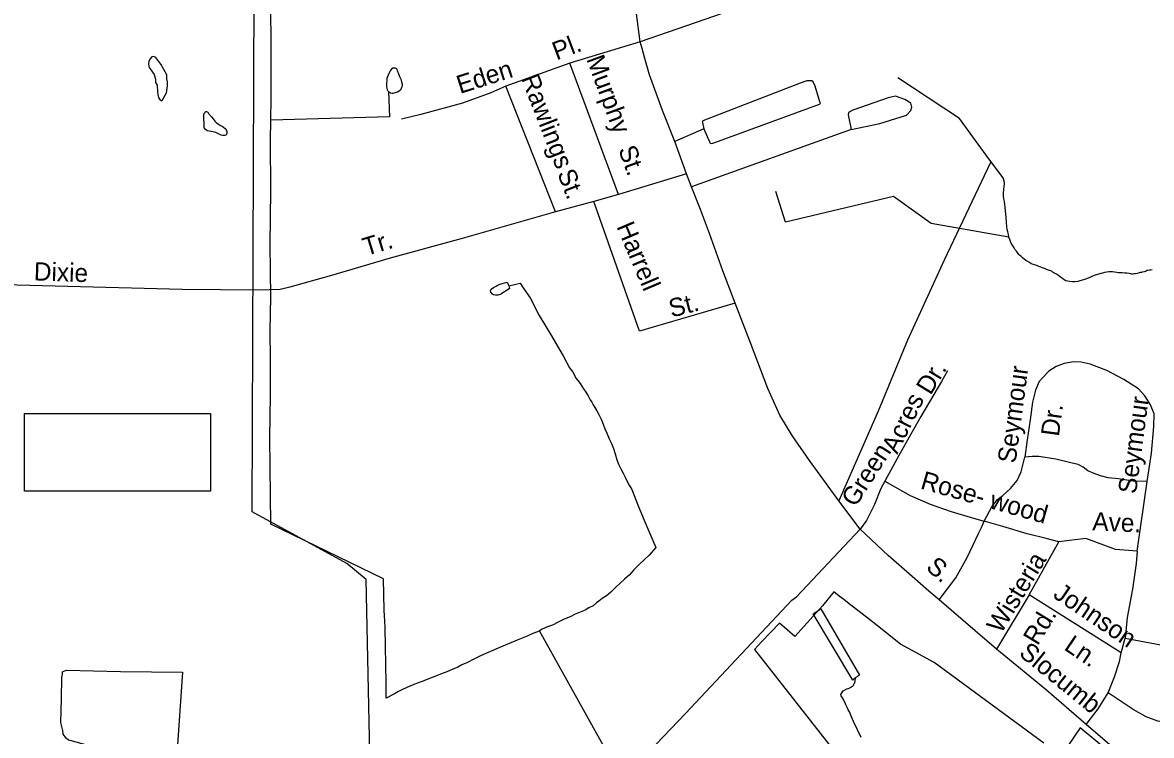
# Model space of a CAD drawing. Extents: x 2260773 to 2342389, y 552869 to 618546.
# Drawn here: x 2297350 to 2303231, y 584259 to 587973 of the extents above; entities that cross this region are included whole.
import ezdxf

# ---------------------------------------------------------------- set-up
doc = ezdxf.new("R2010")
doc.units = 0
for name, color, linetype in [('Exist Boundary Political City Limit New', 7, 'Continuous'), ('Exist Cultural Warehouse Building Footprint', 7, 'Continuous'), ('Exist Hydrographic Misc Water Feature', 7, 'Continuous'), ('Exist Road Non-System Type 51', 7, 'Continuous'), ('Exist Road Non-System Type 51 Label', 7, 'Continuous'), ('Map Preparation Boundary City Limit Buffer Line', 7, 'Continuous')]:
    doc.layers.add(name, color=color, linetype=linetype)

msp = doc.modelspace()

# ---------------------------------------------------------------- linework, layer by layer
at = {"layer": 'Exist Boundary Political City Limit New'}
for points in [[(2302669.8, 584219.9), (2302098.8, 584640.2), (2301923.2, 584735.2), (2301803.8, 584829.8), (2301745.8, 584875.6), (2301740, 584880.1), (2301657.2, 584944.3), (2301628.2, 584967.1), (2301605, 584985.2), (2301576.2, 585007.7), (2301518.2, 584934.8), (2301373.2, 584775.2), (2301293.5, 584844.2), (2301201.8, 584748.1), (2301163.2, 584707.8), (2301720, 583997.3)], [(2303044.5, 584145.4), (2302859.5, 584299.7), (2302765, 584157.9)]]:
    msp.add_lwpolyline(points, dxfattribs=at)
at = {"layer": 'Exist Cultural Warehouse Building Footprint'}
for p, q in [((2297360.4, 585935.9), (2298328.2, 585935.9)), ((2297360.4, 585532.3), (2297360.4, 585935.9)), ((2298328.2, 585935.9), (2298328.2, 585532.3)), ((2298328.2, 585532.3), (2297360.4, 585532.3))]:
    msp.add_line(p, q, dxfattribs=at)
at = {"layer": 'Exist Hydrographic Misc Water Feature'}
for points in [[(2300378, 581478.6), (2300327, 581578.3), (2300217.1, 581685.4), (2299980, 582033.6), (2299716.9, 582538.1), (2299529.9, 582852.1), (2299394, 583125.6), (2299225, 583364.8), (2299171.9, 583589.1), (2299139.9, 585071.1), (2299039, 585155.5), (2298545.1, 585424.4), (2298557, 588122.2), (2298582, 588923.9), (2299155.9, 588970), (2299631, 588982.7)], [(2298642.7, 587465.6), (2298645.1, 587579.6), (2298643.3, 588334.9), (2298645.1, 588902.8)], [(2298050.7, 587647.1), (2298053.1, 587613.1), (2298055, 587599), (2298057, 587583.4), (2298063, 587573.5), (2298069.1, 587569.4), (2298071.4, 587565.4), (2298079.4, 587571.5), (2298098.9, 587607.9), (2298104.6, 587643.9), (2298104.4, 587663.8), (2298101.9, 587679.6), (2298101.7, 587701.5), (2298069.3, 587757.1), (2298049.5, 587785.2), (2298043.1, 587791), (2298036.9, 587794.8), (2298031.4, 587796.9), (2298023.4, 587794.8), (2298013.4, 587782.9), (2298007.4, 587770.8), (2298005.6, 587756.5), (2298007.6, 587746.5), (2298009.9, 587738.9), (2298014, 587732.6), (2298034.5, 587703.1), (2298042.5, 587679.2), (2298042.3, 587661), (2298050.7, 587647.1)], [(2299256.4, 587614), (2299266.4, 587608), (2299274.8, 587606.4), (2299280.6, 587606.3), (2299290.8, 587608.4), (2299296.6, 587610.4), (2299302.5, 587612.3), (2299316.7, 587620.4), (2299322.4, 587626.8), (2299326.1, 587636.8), (2299328.4, 587644.6), (2299328.4, 587652.7), (2299325.7, 587662.8), (2299324.1, 587672.8), (2299315.7, 587690.7), (2299307.5, 587710.5), (2299305.4, 587716.5), (2299303.3, 587722.5), (2299301.5, 587728.5), (2299299, 587732.5), (2299293.3, 587736.2), (2299285.3, 587736.2), (2299279.4, 587736.3), (2299271.2, 587730.2), (2299265.6, 587722.1), (2299261.5, 587715.8), (2299253.7, 587700), (2299247.8, 587681.8), (2299245.9, 587648), (2299245.9, 587637.9), (2299246.8, 587631.7), (2299248.4, 587623.8), (2299250.7, 587619.8), (2299256.4, 587614)], [(2302489, 586855.1), (2302486.8, 586869.3), (2302482.7, 586883.3), (2302480.4, 586895.4), (2302478.6, 586909), (2302476.1, 586932.9), (2302473.9, 586957.2), (2302469.6, 587011), (2302467.3, 587025.1), (2302465.3, 587040.8), (2302462.8, 587054.9), (2302460.3, 587070.7), (2302460.3, 587080.9), (2302462.6, 587106.9), (2302464.2, 587116.8), (2302466.1, 587132.8), (2302465.7, 587140.9), (2302459.5, 587164.9), (2302384.5, 587263.8), (2302230.5, 587474), (2301910.6, 587684.8)], [(2299256.4, 587614), (2299262.1, 587482.2), (2298642.7, 587465.6)], [(2298358.7, 587452.3), (2298371, 587444.4), (2298381, 587436.4), (2298389, 587432.8), (2298396.8, 587428.7), (2298405.4, 587421), (2298411.2, 587414.9), (2298413.4, 587405.2), (2298413.4, 587401.1), (2298413.2, 587397.1), (2298409.5, 587387.1), (2298403.6, 587384.8), (2298393.3, 587384.7), (2298383.5, 587386.6), (2298367.7, 587396.2), (2298357.2, 587400.2), (2298333.2, 587406.3), (2298321.6, 587408), (2298311.3, 587410), (2298301.1, 587417.6), (2298295.1, 587425.8), (2298295.1, 587437.6), (2298295.1, 587455.5), (2298294.7, 587465.7), (2298294.7, 587475.8), (2298294.5, 587485.5), (2298294.5, 587497.7), (2298298.4, 587503.6), (2298302.3, 587509.5), (2298308.4, 587509.8), (2298314.2, 587506.1), (2298318.5, 587499.7), (2298334.3, 587482), (2298342.9, 587472.2), (2298350.7, 587460.4), (2298358.7, 587452.3)], [(2299244.7, 584453.5), (2299243.7, 584531.5), (2299239, 584819.3), (2299236.3, 584855.4), (2299233.8, 584911.3), (2299229.9, 585074.9), (2298643.5, 585360.7), (2298638.4, 585808.4), (2298642.1, 586032.1), (2298642.1, 586220.3), (2298640.2, 586368.2), (2298642.3, 586543.8), (2298639.4, 586815.5), (2298642.7, 587097.7), (2298641.6, 587359.4), (2298642.7, 587465.6)], [(2302489, 586855.1), (2302084.1, 586927), (2301887.2, 587066.6), (2301324.8, 586932.7), (2301275.1, 587093.9)], [(2303234.4, 586685.3), (2303228, 586683.4), (2303220.5, 586683.4), (2303212.5, 586681.3), (2303208.6, 586681.1), (2303204.5, 586678.9), (2303198.5, 586676.9), (2303192.8, 586675), (2303182.5, 586672.8), (2303178.8, 586671), (2303172.5, 586670.7), (2303166.5, 586668.8), (2303158.5, 586666.7), (2303148.5, 586664.6), (2303142.5, 586664.3), (2303135, 586662.2), (2303129, 586662.3), (2303124.5, 586664.2), (2303114.7, 586666), (2303102.8, 586667.9), (2303092.5, 586667.7), (2303078.4, 586669.9), (2303070.8, 586669.8), (2303060.5, 586669.7), (2303050.5, 586671.2), (2303038.6, 586673.4), (2303028.7, 586675.3), (2303018.5, 586675.2), (2303008.6, 586675.1), (2302998.6, 586673), (2302986.3, 586670.8), (2302977.1, 586668.5), (2302966.8, 586666.4), (2302932.8, 586656.1), (2302921.3, 586650.2), (2302906.9, 586643.8), (2302883.1, 586635.6), (2302865.5, 586629.4), (2302857.5, 586627.3), (2302847.5, 586625.2), (2302831.3, 586623.2), (2302819.4, 586622.9), (2302803.6, 586624.9), (2302795.4, 586626.5), (2302785.3, 586628.4), (2302777.1, 586632.5), (2302767.1, 586640.5), (2302756.8, 586646.1), (2302747.2, 586656.1), (2302736.7, 586662.1), (2302732.6, 586664), (2302718.7, 586671.7), (2302714.8, 586676), (2302706.8, 586679.6), (2302700.9, 586681.7), (2302684.7, 586687.4), (2302674.8, 586691.3), (2302664.4, 586695.3), (2302658.6, 586697), (2302654.5, 586699.2), (2302644.5, 586703.2), (2302640.6, 586705), (2302634.4, 586707.1), (2302622.3, 586711), (2302616.8, 586712.7), (2302604.1, 586716.6), (2302596.3, 586722.6), (2302584.4, 586730.5), (2302576.6, 586734.5), (2302558.3, 586750.2), (2302552.2, 586754), (2302544.2, 586762.1), (2302540.1, 586765.9), (2302527.8, 586781.6), (2302521.6, 586789.8), (2302515.5, 586799.6), (2302499.3, 586827.2), (2302495, 586837.2), (2302493.1, 586843.2), (2302489, 586855.1)], [(2299883.2, 586601.5), (2299887.1, 586587.5), (2299873.6, 586579.4), (2299851.7, 586564.9), (2299845.7, 586560.9), (2299837.9, 586556.8), (2299831.6, 586554.9), (2299825.8, 586552.6), (2299819.9, 586552.7), (2299813.9, 586552.8), (2299803.5, 586554.3), (2299797.7, 586558.4), (2299789.7, 586568.1), (2299787.5, 586576.1), (2299791.6, 586584.5), (2299803.5, 586592.4), (2299817.2, 586600.5), (2299827.1, 586606.7), (2299838.7, 586610.6), (2299849, 586613.2), (2299861.1, 586617), (2299869.1, 586619), (2299875, 586621.4), (2299883.2, 586601.5)], [(2299883.2, 586601.5), (2299942.9, 586616), (2299961.4, 586586.1), (2299993.8, 586538.6), (2300040.7, 586447.2), (2300099.8, 586349.9), (2300167, 586236.4), (2300199.4, 586175.1), (2300214, 586155.1), (2300224, 586139.4), (2300232, 586121.1), (2300242.5, 586109.4), (2300254.6, 586093.4), (2300264.2, 586079.8), (2300273, 586065.9), (2300284.9, 586047.9), (2300297, 586028.2), (2300307.1, 586008), (2300315.5, 585996.3), (2300323.3, 585982.5), (2300331.7, 585968.7), (2300341.7, 585950.5), (2300352.2, 585930.7), (2300364.3, 585907), (2300375, 585881.1), (2300382.7, 585857.2), (2300395, 585831.4), (2300405.7, 585805.5), (2300418, 585779.7), (2300428.1, 585753.8), (2300436.3, 585725.8), (2300446.5, 585695.9), (2300457, 585670), (2300467, 585648.2), (2300479.5, 585626.4), (2300489.4, 585604.2), (2300499.8, 585582.4), (2300510.1, 585562.6), (2300524.4, 585540.6), (2300557.2, 585455.4), (2300596.2, 585359.5), (2300649.5, 585238.3), (2300613.8, 585197.8), (2300564.6, 585151.3), (2300534.7, 585123), (2300509.3, 585094.8), (2300485.3, 585072.9), (2300461.5, 585050.5), (2300441.8, 585034.4), (2300414.1, 585005.7), (2300400.2, 584993.6), (2300386.2, 584983.6), (2300368.8, 584973.6), (2300352.8, 584959.4), (2300340.7, 584951.1), (2300323.3, 584935.1), (2300300.7, 584924.7), (2300281.2, 584912.6), (2300255.4, 584902.3), (2300229.4, 584892), (2300203.5, 584877.6), (2300171.7, 584865.4), (2300139.8, 584849.1), (2300110.2, 584834.5), (2300084.2, 584824.6), (2300056.3, 584812.2), (2300042.6, 584804.1)], [(2301690.2, 584560.1), (2301674.6, 584547.9), (2301468.5, 584893.2), (2301508.7, 584919.6), (2301710, 584574.2), (2301690.2, 584560.1)], [(2300042.6, 584804.1), (2300032.5, 584800), (2300008.7, 584789.8), (2299978.6, 584777.3), (2299926.9, 584755.1), (2299893.3, 584742.3), (2299863.8, 584730.1), (2299827.5, 584713.7), (2299799.8, 584701.6), (2299765.9, 584687.2), (2299731.7, 584672.9), (2299700.1, 584656.6), (2299668.5, 584640.2), (2299638.4, 584627.8), (2299616.9, 584615.6), (2299587.1, 584603), (2299559.3, 584591), (2299527.3, 584578.4), (2299497.3, 584566.3), (2299469.6, 584555.9), (2299439.5, 584543.8), (2299407.7, 584531.5), (2299380, 584521.1), (2299352.2, 584508.7), (2299326.3, 584496.3), (2299304.2, 584486.3), (2299286.7, 584475.9), (2299244.7, 584453.5)], [(2300405.3, 583234.9), (2300397.7, 583914.5), (2300391.2, 584178.3), (2300042.6, 584804.1)], [(2298183.4, 584588.2), (2298147.9, 584086.2), (2298139.9, 584082.1), (2298132.1, 584078), (2298123.9, 584080.1), (2298107.9, 584076), (2298018.1, 584102.9), (2297773, 584184.4), (2297596.7, 584232.9), (2297588.9, 584234.8), (2297576.6, 584244.8), (2297560.4, 584266.7), (2297558.6, 584284.4), (2297549.7, 584326.3), (2297553, 584450.3), (2297553.8, 584562.1), (2297557.7, 584578.2), (2297557.7, 584590.3), (2297561.4, 584592.2), (2297577.6, 584600.3), (2297859.4, 584593.1), (2298183.4, 584588.2)], [(2301651.8, 584393.5), (2301645.9, 584405.8), (2301639.5, 584419.3), (2301635.8, 584429.6), (2301621.3, 584455.3), (2301615.3, 584465.1), (2301613.3, 584473.1), (2301619.2, 584483.2), (2301624.7, 584491.3), (2301644.8, 584501.6), (2301650.6, 584503.6), (2301656.9, 584505.5), (2301669, 584511.8), (2301674.6, 584517.8), (2301680.3, 584523.9), (2301682.6, 584530), (2301686.3, 584533.9), (2301688.3, 584541.7), (2301690.2, 584560.1)], [(2301719.5, 584248.3), (2301678.5, 584331.9), (2301672.7, 584347.8), (2301658, 584381.7), (2301651.8, 584393.5)]]:
    msp.add_lwpolyline(points, dxfattribs=at)
at = {"layer": 'Exist Road Non-System Type 51'}
for p, q in [((2301788, 588296.4), (2300567.8, 587872.5)), ((2300567.8, 587872.5), (2300201.5, 587762.1)), ((2300201.5, 587762.1), (2299867.5, 587642.8)), ((2300455.1, 587076.9), (2300201.5, 587762.1)), ((2300126.7, 586986.5), (2299867.5, 587642.8)), ((2300899.9, 587420.3), (2300748.4, 587354.3)), ((2301666.4, 587415.6), (2300834.8, 587117.5)), ((2303156.5, 585219.7), (2303208.8, 585582.7)), ((2302594.1, 584991.4), (2302748.8, 585268.8)), ((2302594.1, 584991.4), (2302423.8, 584708.8)), ((2303073.3, 584690), (2302594.1, 584991.4)), ((2303073.3, 584690), (2303094.6, 584766.9))]:
    msp.add_line(p, q, dxfattribs=at)
for points in [[(2300809, 587184.6), (2300748.4, 587354.3), (2300683.9, 587515.7), (2300615.5, 587701.5), (2300591, 587786.7), (2300578.1, 587837.6), (2300567.8, 587872.5), (2300548.5, 588018.3), (2300521.4, 588291.9), (2300508.5, 588442.9), (2300493, 588608.1), (2300480.1, 588739.7), (2300480.1, 588831.3), (2300490.4, 588945.5), (2300512.4, 589121.1), (2300585.9, 589608.2), (2300638.6, 589986.7), (2300666.5, 590179.8), (2300751.4, 590733.6), (2300795.6, 591041.9)], [(2299867.5, 587642.8), (2299790.1, 587606.6), (2299641.7, 587553.1), (2299425.1, 587493.7), (2299323.2, 587470.5)], [(2300899.9, 587420.3), (2300928.7, 587352.6), (2300932.8, 587344.8), (2300940.9, 587342.7), (2300956.8, 587349), (2301502.3, 587548.8), (2301506.3, 587552.8), (2301504.2, 587560.7), (2301479.3, 587642.5), (2301469, 587664.3), (2301461, 587670.2), (2301436.3, 587669.1), (2301401.3, 587657.6), (2300893.6, 587462.2), (2300891.6, 587458.2), (2300891.6, 587452.2), (2300899.9, 587420.3)], [(2301666.4, 587415.6), (2301815.4, 587447.3), (2301955.2, 587490.2), (2301977.5, 587514.4), (2301983.1, 587533), (2301977.5, 587553.5), (2301945.8, 587572.2), (2301897.4, 587590.8), (2301860.1, 587581.5), (2301675.7, 587516.2), (2301653.4, 587505.1), (2301651.5, 587492), (2301666.4, 587415.6)], [(2302393.1, 587243.7), (2302150.9, 586735.3), (2301960.9, 586318.9), (2301808.3, 585949.4), (2301602.2, 585481.2)], [(2300809, 587184.6), (2300455.1, 587076.9), (2300325.3, 587042), (2300126.7, 586986.5), (2299640.5, 586848.9), (2299264.2, 586746.4), (2298958.6, 586655), (2298809.6, 586614), (2298742.5, 586595.4), (2298691.2, 586583.3), (2298580.2, 586579.4), (2298180.8, 586582.8), (2296856.1, 586617), (2296408.5, 586631.4)], [(2301714.5, 585334.7), (2301602.2, 585481.2), (2301533.9, 585576.7), (2301450, 585691.5), (2301359.8, 585821.2), (2301295.3, 585928.3), (2301233.4, 586067.7), (2301141.8, 586305.2), (2301063.1, 586512.3), (2300998.6, 586680.1), (2300929, 586874.3), (2300881.2, 586998.8), (2300834.8, 587117.5), (2300809, 587184.6)], [(2301063.1, 586512.3), (2300563.6, 586366.1), (2300325.3, 587042)], [(2302167.9, 586158.7), (2302137, 586103.2), (2302030.3, 585921.6), (2301915, 585718.7), (2301842.4, 585584.2)], [(2303208.8, 585582.7), (2303230.9, 585729.4), (2303243.7, 585868.2), (2303245.8, 585934.4), (2303226.6, 585981.4), (2303196.7, 586028.4), (2303164.7, 586064.7), (2303087.9, 586113.8), (2302998.2, 586160.8), (2302912.8, 586192.9), (2302865.9, 586203.5), (2302825.3, 586205.7), (2302776.2, 586197.1), (2302735.7, 586182.2), (2302697.3, 586156.5), (2302665.3, 586124.5), (2302646, 586103.2), (2302626.8, 586058.3), (2302611.9, 585996.4), (2302599.1, 585904.5), (2302584.1, 585799.9), (2302571.7, 585708.7)], [(2302359.3, 585375.3), (2302400.9, 585454.6), (2302428.7, 585488.1), (2302456.4, 585510.1), (2302497, 585546.4), (2302531.1, 585587), (2302552.5, 585631.9), (2302571.7, 585708.7)], [(2303208.8, 585582.7), (2303135.2, 585584.9), (2303060.5, 585595.6), (2303005, 585602), (2302965.8, 585611.9), (2302932.4, 585623.3), (2302900.4, 585638.3), (2302874.8, 585657.5), (2302849.2, 585670.3), (2302810.7, 585678.8), (2302733.9, 585698.1), (2302644.3, 585713), (2302610.1, 585713), (2302571.7, 585708.7)], [(2301842.4, 585584.2), (2301821.1, 585545.7), (2301789.1, 585462.4), (2301746.4, 585379.1), (2301714.5, 585334.7)], [(2301842.4, 585584.2), (2301975, 585508.9), (2302078.2, 585465), (2302187.8, 585426.3), (2302303.9, 585390.8), (2302359.3, 585375.3)], [(2299777.3, 583300.7), (2300803.9, 584373.3), (2301357.5, 584963.7), (2301381.3, 584981.1), (2301714.5, 585334.7)], [(2304365.1, 583179.9), (2304359.7, 583183.3), (2304306.2, 583223.9), (2304201.3, 583297.3), (2304117.9, 583361.1), (2304054.8, 583406.8), (2303919.6, 583504.6), (2303580.2, 583760.9), (2303063.7, 584168.9), (2302891.9, 584316.2), (2302684.4, 584495.1), (2302423.8, 584708.8), (2302312.9, 584804.3), (2302125.9, 584966.3), (2302071.7, 585011.4), (2301984, 585087.6), (2301858.9, 585197.3), (2301714.5, 585334.7)], [(2302125.9, 584966.3), (2302212.3, 585081.1), (2302271.6, 585186.9), (2302329.7, 585310.8), (2302346.5, 585343.1), (2302359.3, 585375.3)], [(2302748.8, 585268.8), (2302682.7, 585285.9), (2302584.5, 585309.4), (2302456.4, 585347.8), (2302359.3, 585375.3)], [(2303156.5, 585219.7), (2303043.4, 585228.2), (2302890, 585284.9), (2302748.8, 585268.8)], [(2303156.5, 585219.7), (2303152.2, 585155.6), (2303133, 585021), (2303105.3, 584873.7), (2303094.6, 584766.9)], [(2303094.6, 584766.9), (2303327.8, 584721.9), (2303374.2, 584713.5), (2303408.4, 584700.7), (2303434, 584685.7), (2303463.9, 584660.1), (2303491.6, 584628.1), (2303506.6, 584581.1), (2303513, 584536.2), (2303508.7, 584487.1), (2303493.8, 584435.8), (2303466, 584391), (2303434, 584358.9), (2303380.6, 584331.2), (2303325.1, 584322.6), (2303265.4, 584333.3), (2303203.5, 584356.8), (2303135.2, 584395.3), (2303005, 584480.7)], [(2303005, 584480.7), (2303039.1, 584564), (2303064.7, 584645.1), (2303073.3, 584690)], [(2302891.9, 584316.2), (2302953.8, 584397.4), (2303005, 584480.7)]]:
    msp.add_lwpolyline(points, dxfattribs=at)
at = {"layer": 'Map Preparation Boundary City Limit Buffer Line'}
for points in [[(2302669.8, 584219.9), (2302098.8, 584640.2), (2301923.2, 584735.2), (2301803.8, 584829.8), (2301745.8, 584875.6), (2301740, 584880.1), (2301657.2, 584944.3), (2301628.2, 584967.1), (2301605, 584985.2), (2301576.2, 585007.7), (2301518.2, 584934.8), (2301373.2, 584775.2), (2301293.5, 584844.2), (2301201.8, 584748.1), (2301163.2, 584707.8), (2301720, 583997.3)], [(2303044.5, 584145.4), (2302859.5, 584299.7), (2302765, 584157.9)]]:
    msp.add_lwpolyline(points, dxfattribs=at)

# ---------------------------------------------------------------- texts
at = {"layer": 'Exist Road Non-System Type 51 Label'}
for s, rotation, p in [('Pl.', 20.65062, (2300131.4, 587776.1)), ('Murphy', 290.19307, (2300286.2, 587783.6)), ('Eden', 17.65949, (2299628.9, 587601.2)), ('Rawlings', 291.31254, (2299945.5, 587683.4)), ('St.', 290.19307, (2300452, 587313)), ('St.', 291.31254, (2300134.1, 587188.8)), ('Harrell', 292.98102, (2300442.4, 586911.2)), ('Tr.', 16.90722, (2299138.9, 586756.1)), ('Dixie', 358.03207, (2297407.2, 586630.4)), ('St.', 14.37803, (2300730.5, 586436.1)), ('Dr.', 58.58081, (2302080.5, 586028.4)), ('Seymour', 82.41948, (2302523.3, 585674.1)), ('Acres', 63.88425, (2301906.6, 585720.8)), ('Seymour', 82.41948, (2303151, 585514.7)), ('Dr.', 82.41948, (2302748.8, 585814)), ('Green', 57.27413, (2301689, 585444.6)), ('Rose- wood', 344.12888, (2302023.1, 585546.8)), ('Ave.', 357.49567, (2302922.1, 585328.2)), ('S.', 318.69871, (2302051.4, 585128.2)), ('Wisteria', 58.64342, (2302448, 584785)), ('Johnson', 325.86998, (2302713, 584981.8)), ('Rd.', 58.64342, (2302638.3, 584723.3)), ('Ln.', 325.86998, (2302770.6, 584709.4)), ('Slocumb', 320.98551, (2302535.8, 584678.9))]:
    msp.add_text(s, height=95, rotation=rotation, dxfattribs=at).set_placement(p)

doc.saveas('drawing.dxf')
